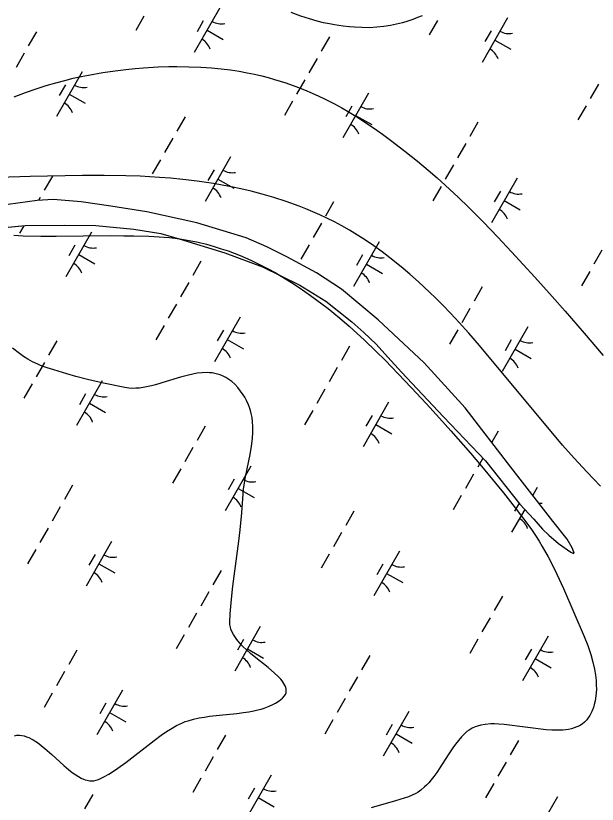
# Model space of a CAD drawing. Extents: x 3930721 to 3950824, y 220441 to 242861.
# Drawn here: x 3946596 to 3947161, y 232970 to 233736 of the extents above; entities that cross this region are included whole.
import ezdxf

# ---------------------------------------------------------------- set-up
doc = ezdxf.new("R2010")
doc.units = 0
for name, color, linetype in [('V-SITE-VEGE', 7, 'Continuous'), ('V-TOPO-SHOR', 7, 'Continuous'), ('V-WETL-SWMP', 7, 'Continuous')]:
    doc.layers.add(name, color=color, linetype=linetype)

msp = doc.modelspace()

# ---------------------------------------------------------------- linework, layer by layer
at = {"layer": 'V-SITE-VEGE'}
for points in [[(3946990.49, 233735.62), (3946986.2, 233733.83), (3946981.6, 233732.07), (3946976.69, 233730.38), (3946971.44, 233728.79), (3946965.82, 233727.34), (3946959.81, 233726.07), (3946953.38, 233725.04), (3946946.49, 233724.32), (3946939.11, 233723.97), (3946932.03, 233724.01), (3946924.93, 233724.34), (3946920.17, 233724.71), (3946913.82, 233725.42), (3946905.33, 233726.7), (3946900.46, 233727.62), (3946894.9, 233728.82), (3946888.53, 233730.4), (3946881.24, 233732.48), (3946872.9, 233735.19), (3946863.37, 233738.75)], [(3946651.61, 233674.78), (3946659.34, 233676.5), (3946666.6, 233677.98), (3946680.27, 233680.41), (3946692.27, 233682.18), (3946702.78, 233683.46), (3946711.98, 233684.37), (3946720.02, 233685.02), (3946734.06, 233685.81), (3946744.55, 233686.12), (3946752.39, 233686.21), (3946764.09, 233686.08), (3946775.71, 233685.66), (3946785.89, 233685.01), (3946795.43, 233684.08), (3946804.37, 233682.95), (3946812.73, 233681.64), (3946820.56, 233680.21), (3946827.88, 233678.68), (3946834.72, 233677.07), (3946841.13, 233675.42), (3946847.12, 233673.74), (3946858.29, 233670.26), (3946868.02, 233666.83), (3946876.47, 233663.56), (3946883.83, 233660.47), (3946890.24, 233657.6), (3946895.81, 233654.96), (3946905.5, 233650.03), (3946912.71, 233646.1), (3946918.08, 233643), (3946926.08, 233638.13), (3946934, 233632.99), (3946943.46, 233626.53), (3946952.09, 233620.43), (3946960, 233614.67), (3946973.91, 233604.09), (3946986.1, 233594.34), (3946996.46, 233585.67), (3947005.33, 233577.97), (3947012.95, 233571.14), (3947026.05, 233558.96), (3947035.71, 233549.63), (3947050.01, 233535.27), (3947064.21, 233520.45), (3947077.41, 233506.33), (3947100.21, 233481.51), (3947117.05, 233462.76), (3947129.54, 233448.6), (3947148.07, 233427.18), (3947166.33, 233405.51)], [(3946594.44, 233656.93), (3946605.34, 233661.09), (3946615.68, 233664.69), (3946625.45, 233667.8), (3946634.69, 233670.48), (3946643.4, 233672.79), (3946651.61, 233674.78)], [(3947163.78, 233278.61), (3947156.92, 233285.58), (3947150.41, 233292.4), (3947138.11, 233305.76), (3947126.92, 233318.45), (3947046.39, 233415.32), (3947035.91, 233427.26), (3947026.53, 233437.61), (3947018.12, 233446.58), (3947010.58, 233454.36), (3947003.84, 233461.09), (3946997.82, 233466.93), (3946986.99, 233477.01), (3946978.6, 233484.45), (3946972.15, 233489.96), (3946962.19, 233498.1), (3946951.87, 233506.08), (3946943.7, 233512.03), (3946935.69, 233517.49), (3946927.85, 233522.51), (3946920.17, 233527.12), (3946912.66, 233531.36), (3946905.32, 233535.26), (3946898.16, 233538.85), (3946891.17, 233542.15), (3946884.35, 233545.18), (3946877.7, 233547.97), (3946871.23, 233550.53), (3946858.58, 233555.14), (3946846.61, 233559.02), (3946835.31, 233562.32), (3946824.64, 233565.1), (3946814.58, 233567.45), (3946805.11, 233569.45), (3946796.2, 233571.14), (3946787.81, 233572.58), (3946772.02, 233574.89), (3946758.16, 233576.54), (3946746, 233577.7), (3946735.34, 233578.54), (3946716.67, 233579.6), (3946702.67, 233580.09), (3946681.7, 233580.42), (3946660.82, 233580.31), (3946609.75, 233579.35), (3946558.69, 233577.91)], [(3946593.94, 233522.28), (3946603.06, 233521.91), (3946620.16, 233521.55), (3946635.13, 233521.49), (3946687.56, 233521.93), (3946700.67, 233521.89), (3946710.5, 233521.74), (3946725.23, 233521.28), (3946739.97, 233520.45), (3946745.15, 233520.01), (3946755.13, 233518.83), (3946764.41, 233517.3), (3946773.05, 233515.52), (3946781.08, 233513.56), (3946788.56, 233511.46), (3946795.53, 233509.29), (3946802.01, 233507.06), (3946808.04, 233504.81), (3946813.67, 233502.58), (3946824.11, 233498.04), (3946833.13, 233493.73), (3946840.94, 233489.71), (3946847.71, 233486), (3946853.58, 233482.62), (3946863.72, 233476.41), (3946871.22, 233471.53), (3946882.29, 233463.85), (3946893.15, 233455.8), (3946899.23, 233451.06), (3946910.27, 233442.06), (3946919.6, 233434.05), (3946927.55, 233426.95), (3946934.36, 233420.65), (3946946.01, 233409.44), (3946954.59, 233400.88), (3946967.3, 233387.79), (3946979.96, 233374.39), (3946994.76, 233358.44)], [(3946755.8, 233384.42), (3946741.98, 233380.09), (3946731.63, 233376.99), (3946727.78, 233375.99), (3946721.08, 233374.59), (3946716.12, 233373.89), (3946712.45, 233373.62), (3946709.71, 233373.58), (3946705.66, 233373.79), (3946701.67, 233374.39), (3946681.1, 233378.69), (3946665.67, 233382.27), (3946654.13, 233385.22), (3946645.51, 233387.61), (3946632.67, 233391.55), (3946626.3, 233393.68), (3946619.97, 233395.94), (3946617.26, 233397), (3946612.16, 233399.39), (3946607.56, 233401.97), (3946603.37, 233404.64), (3946599.55, 233407.33), (3946592.58, 233412.78)], [(3946671.53, 232992.4), (3946673.85, 232992.85), (3946676.14, 232993.67), (3946681.33, 232996.19), (3946686.18, 232998.9), (3946690.7, 233001.7), (3946694.92, 233004.53), (3946702.81, 233010.23), (3946730.24, 233031.65), (3946737.1, 233036.67), (3946742.26, 233040.18), (3946746.14, 233042.62), (3946751.98, 233045.93), (3946757.84, 233048.74), (3946760.5, 233049.81), (3946763.18, 233050.73), (3946768.59, 233052.26), (3946773.92, 233053.42), (3946779.08, 233054.3), (3946784.06, 233054.99), (3946793.62, 233056.05), (3946810.62, 233057.76), (3946816.92, 233058.55), (3946822.33, 233059.39), (3946826.97, 233060.26), (3946830.94, 233061.17), (3946834.32, 233062.08), (3946837.2, 233062.98), (3946842.06, 233064.81), (3946845.53, 233066.42), (3946848.02, 233067.78), (3946851.56, 233070.06), (3946854.86, 233072.68), (3946856.55, 233074.44), (3946857.71, 233076.19), (3946858.39, 233077.92), (3946858.66, 233079.64), (3946858.57, 233081.32), (3946858.19, 233082.99), (3946857.55, 233084.63), (3946856.7, 233086.25), (3946855.67, 233087.84), (3946854.5, 233089.4), (3946853.22, 233090.93), (3946850.33, 233093.95), (3946847.24, 233096.84), (3946840.87, 233102.26), (3946828.91, 233111.92), (3946824.02, 233116.02), (3946819.91, 233119.67), (3946816.52, 233122.92), (3946813.77, 233125.8), (3946811.57, 233128.35), (3946809.81, 233130.6), (3946807.34, 233134.34), (3946805.75, 233137.43), (3946804.84, 233139.77), (3946804.34, 233141.54), (3946803.88, 233144.22), (3946803.79, 233146.91), (3946804.21, 233154.53), (3946805.39, 233168.83), (3946806.76, 233181.35), (3946812.51, 233225.18), (3946813.84, 233236.14), (3946815.5, 233252.58), (3946817.06, 233275.6), (3946817.88, 233281.77), (3946818.89, 233287.57), (3946823.42, 233309.38), (3946824.89, 233317.56), (3946825.81, 233324.72), (3946826.24, 233330.97), (3946826.24, 233336.44), (3946825.91, 233341.22), (3946825.34, 233345.39), (3946824.59, 233349.04), (3946823.74, 233352.23), (3946822.82, 233355.01), (3946821.89, 233357.44), (3946819.95, 233361.7), (3946818.22, 233364.88), (3946816.75, 233367.26), (3946814.27, 233370.83), (3946811.45, 233374.39), (3946808.56, 233377.53), (3946805.7, 233380.15), (3946802.85, 233382.32), (3946800.05, 233384.09), (3946797.27, 233385.52), (3946794.54, 233386.63), (3946791.86, 233387.49), (3946789.22, 233388.11), (3946786.64, 233388.53), (3946784.1, 233388.78), (3946781.63, 233388.89), (3946776.77, 233388.74), (3946772.15, 233388.23), (3946767.77, 233387.46), (3946763.64, 233386.55), (3946755.8, 233384.42)], [(3946994.76, 233358.44), (3947007.51, 233344.48), (3947018.53, 233332.21), (3947037.5, 233310.56), (3947051.49, 233294.08), (3947061.85, 233281.53), (3947069.54, 233272.01), (3947080.98, 233257.5), (3947092.29, 233242.69), (3947096.71, 233236.6), (3947100.64, 233230.78), (3947104.15, 233225.24), (3947107.32, 233219.99), (3947112.93, 233209.97), (3947117.54, 233201.07), (3947121.39, 233193.2), (3947127.78, 233179.28), (3947147.93, 233132.61), (3947151.44, 233123.63), (3947154.3, 233115.12), (3947156.44, 233107.49), (3947157.95, 233100.73), (3947158.95, 233094.81), (3947159.52, 233089.64), (3947159.79, 233085.15), (3947159.82, 233081.26), (3947159.67, 233077.9), (3947159.41, 233074.99), (3947158.64, 233069.99), (3947157.77, 233066.33), (3947156.95, 233063.64), (3947155.44, 233059.71), (3947153.57, 233055.92), (3947152.64, 233054.37), (3947150.62, 233051.62), (3947148.4, 233049.32), (3947146.03, 233047.43), (3947143.54, 233045.88), (3947140.96, 233044.63), (3947138.31, 233043.64), (3947135.61, 233042.88), (3947132.88, 233042.31), (3947130.13, 233041.91), (3947127.38, 233041.65), (3947121.84, 233041.46), (3947116.42, 233041.62), (3947111.17, 233042.01), (3947070.16, 233047.18), (3947065.24, 233047.5), (3947061.04, 233047.6), (3947057.47, 233047.54), (3947051.85, 233047.08), (3947047.5, 233046.33), (3947044.41, 233045.51), (3947042.2, 233044.74), (3947039.05, 233043.32), (3947036.13, 233041.55), (3947034.13, 233040.08), (3947032.27, 233038.51), (3947028.82, 233035.13), (3947025.75, 233031.61), (3947022.98, 233028.05)], [(3946594.55, 233036.12), (3946597.03, 233036.55), (3946599.46, 233036.63), (3946601.83, 233036.39), (3946604.14, 233035.9), (3946606.39, 233035.18), (3946608.58, 233034.29), (3946610.72, 233033.24), (3946612.79, 233032.09), (3946616.83, 233029.47), (3946620.63, 233026.64), (3946624.2, 233023.72), (3946630.92, 233017.81), (3946642.63, 233007.16), (3946646.99, 233003.45), (3946650.77, 233000.48), (3946654.06, 232998.15), (3946656.92, 232996.37), (3946659.4, 232995.04), (3946661.55, 232994.07), (3946663.42, 232993.38), (3946665.05, 232992.9), (3946667.88, 232992.4), (3946669.97, 232992.3), (3946671.53, 232992.4)], [(3947022.98, 233028.05), (3947020.46, 233024.52), (3947015.86, 233017.57), (3947007.86, 233005), (3947004.74, 233000.39), (3947001.92, 232996.49), (3946999.36, 232993.22), (3946997.03, 232990.5), (3946994.91, 232988.24), (3946992.99, 232986.37), (3946989.47, 232983.36), (3946986.68, 232981.36), (3946984.49, 232980.02), (3946981.05, 232978.29), (3946977.41, 232976.9), (3946964.83, 232973), (3946941.15, 232966.07)]]:
    msp.add_lwpolyline(points, dxfattribs=at)
at = {"layer": 'V-TOPO-SHOR'}
msp.add_lwpolyline([(3946575.03, 233528.86), (3946605.12, 233531.7), (3946642.97, 233532.23), (3946673.75, 233531.82), (3946710.67, 233528.38), (3946736.68, 233524.07), (3946754.58, 233518.96), (3946798.88, 233505.27), (3946835.37, 233491.68), (3946871.66, 233473.97), (3946897.08, 233458.17), (3946922.44, 233438.24), (3946934.08, 233427.93), (3946946.01, 233416.43), (3946957.33, 233403.9), (3946970.54, 233389.3), (3947011.21, 233346.05), (3947052.02, 233303.09), (3947085.34, 233261.11), (3947099.14, 233246.65), (3947107.55, 233236.82), (3947113.51, 233230.85), (3947122.98, 233222.91), (3947134.94, 233214.51), (3947137.72, 233213.14), (3947138.32, 233213.43), (3947137.89, 233214.61), (3947136.47, 233218.61), (3947131.57, 233227.07), (3947117.52, 233244.49), (3947076.83, 233297.16), (3947032.53, 233354.75), (3946992.46, 233398.29), (3946947.8, 233440.11), (3946912.11, 233470.04), (3946888.02, 233485.97), (3946859.21, 233501.38), (3946839.75, 233510.92), (3946819.54, 233519.87), (3946771.58, 233534.35), (3946723.26, 233545.01), (3946688.14, 233550.63), (3946659.47, 233554.84), (3946632.11, 233556.97), (3946616.78, 233556.14), (3946588.45, 233552.24)], dxfattribs=at)
at = {"layer": 'V-WETL-SWMP'}
for p, q in [((3946794.1, 233743.12), (3946769.25, 233699.73)), ((3946720.34, 233735.14), (3946712.39, 233721.26)), ((3946777.96, 233730.47), (3946771.99, 233720.05)), ((3947005.51, 233730.85), (3946997.56, 233716.97)), ((3947073.63, 233733.66), (3947048.78, 233690.28)), ((3946781.67, 233721.43), (3946797.29, 233712.48)), ((3947057.49, 233721.01), (3947051.53, 233710.6)), ((3946615.96, 233720.07), (3946608.01, 233706.18)), ((3946900.47, 233714.95), (3946892.51, 233701.07)), ((3947061.21, 233711.97), (3947076.83, 233703.03)), ((3946604.03, 233699.24), (3946596.08, 233685.36)), ((3946888.54, 233694.13), (3946880.59, 233680.24)), ((3946660.23, 233681.23), (3946635.38, 233637.84)), ((3946644.09, 233668.58), (3946638.13, 233658.16)), ((3946876.61, 233673.3), (3946868.66, 233659.42)), ((3947161.78, 233669.01), (3947153.83, 233655.13)), ((3946647.8, 233659.53), (3946663.42, 233650.59)), ((3946938.44, 233660.45), (3946913.59, 233617.07)), ((3946864.68, 233652.47), (3946856.73, 233638.59)), ((3946922.3, 233647.8), (3946916.34, 233637.39)), ((3947149.85, 233648.19), (3947141.9, 233634.3)), ((3946760.3, 233637.4), (3946752.35, 233623.52)), ((3946926.01, 233638.76), (3946941.63, 233629.81)), ((3947044.81, 233632.29), (3947036.86, 233618.4)), ((3946748.38, 233616.58), (3946740.42, 233602.69)), ((3947032.88, 233611.46), (3947024.93, 233597.58)), ((3946804.57, 233598.56), (3946779.72, 233555.17)), ((3946736.45, 233595.75), (3946728.5, 233581.87)), ((3947020.95, 233590.63), (3947013, 233576.75)), ((3946788.43, 233585.91), (3946782.47, 233575.5)), ((3946631.41, 233579.85), (3946623.45, 233565.97)), ((3946792.15, 233576.87), (3946807.76, 233567.92)), ((3947082.78, 233577.79), (3947057.93, 233534.4)), ((3947009.02, 233569.81), (3947001.07, 233555.92)), ((3947066.64, 233565.13), (3947060.68, 233554.72)), ((3946616.78, 233556.14), (3946588.45, 233552.24)), ((3946632.11, 233556.97), (3946616.78, 233556.14)), ((3946619.48, 233559.02), (3946617.86, 233556.2)), ((3946659.47, 233554.84), (3946632.11, 233556.97)), ((3946688.14, 233550.63), (3946659.47, 233554.84)), ((3946904.64, 233554.74), (3946896.69, 233540.85)), ((3947070.35, 233556.09), (3947085.97, 233547.15)), ((3946723.26, 233545.01), (3946688.14, 233550.63)), ((3946771.58, 233534.35), (3946723.26, 233545.01)), ((3946575.03, 233528.86), (3946605.12, 233531.7)), ((3946603.75, 233531.57), (3946599.6, 233524.31)), ((3946605.12, 233531.7), (3946642.97, 233532.23)), ((3946642.97, 233532.23), (3946673.75, 233531.82)), ((3946673.75, 233531.82), (3946710.67, 233528.39)), ((3946819.54, 233519.87), (3946771.58, 233534.35)), ((3946892.72, 233533.91), (3946884.76, 233520.03)), ((3946669.38, 233525.35), (3946644.53, 233481.96)), ((3946710.67, 233528.39), (3946736.68, 233524.06)), ((3946736.68, 233524.06), (3946754.58, 233518.97)), ((3946754.58, 233518.97), (3946798.88, 233505.27)), ((3946839.75, 233510.92), (3946819.54, 233519.87)), ((3946948.91, 233515.9), (3946924.06, 233472.51)), ((3946653.24, 233512.7), (3946647.28, 233502.28)), ((3946859.21, 233501.38), (3946839.75, 233510.92)), ((3946880.79, 233513.08), (3946872.84, 233499.2)), ((3947165.29, 233507.97), (3947157.34, 233494.08)), ((3946656.95, 233503.66), (3946672.57, 233494.71)), ((3946798.88, 233505.27), (3946835.37, 233491.68)), ((3946888.02, 233485.97), (3946859.21, 233501.38)), ((3946932.77, 233503.24), (3946926.81, 233492.83)), ((3946775.75, 233497.18), (3946767.8, 233483.3)), ((3946835.37, 233491.68), (3946871.66, 233473.97)), ((3946936.49, 233494.2), (3946952.11, 233485.26)), ((3946912.11, 233470.04), (3946888.02, 233485.97)), ((3947153.37, 233487.14), (3947145.41, 233473.26)), ((3946763.82, 233476.36), (3946755.87, 233462.47)), ((3946871.66, 233473.97), (3946897.08, 233458.17)), ((3946947.8, 233440.11), (3946912.11, 233470.04)), ((3947048.99, 233472.07), (3947041.03, 233458.19)), ((3946751.89, 233455.53), (3946743.94, 233441.65)), ((3946897.08, 233458.17), (3946922.44, 233438.24)), ((3947037.06, 233451.24), (3947029.11, 233437.36)), ((3946813.72, 233442.68), (3946788.87, 233399.3)), ((3946922.44, 233438.24), (3946934.09, 233427.93)), ((3946992.46, 233398.28), (3946947.8, 233440.11)), ((3946739.96, 233434.71), (3946732.01, 233420.82)), ((3946797.58, 233430.03), (3946791.62, 233419.62)), ((3947025.13, 233430.42), (3947017.18, 233416.53)), ((3947093.25, 233433.23), (3947068.4, 233389.84)), ((3946934.09, 233427.93), (3946946.01, 233416.43)), ((3946635.58, 233419.63), (3946627.63, 233405.75)), ((3946801.29, 233420.99), (3946816.91, 233412.05)), ((3946920.09, 233414.52), (3946912.14, 233400.63)), ((3946946.01, 233416.43), (3946957.33, 233403.9)), ((3947077.11, 233420.58), (3947071.15, 233410.16)), ((3947080.83, 233411.54), (3947096.45, 233402.59)), ((3946623.66, 233398.81), (3946615.7, 233384.92)), ((3946957.33, 233403.9), (3946970.54, 233389.3)), ((3946908.16, 233393.69), (3946900.21, 233379.81)), ((3947032.53, 233354.75), (3946992.46, 233398.28)), ((3946970.54, 233389.3), (3947011.21, 233346.05)), ((3946611.73, 233377.98), (3946603.78, 233364.1)), ((3946679.85, 233380.79), (3946655, 233337.41)), ((3946663.71, 233368.14), (3946657.75, 233357.73)), ((3946896.23, 233372.87), (3946888.28, 233358.98)), ((3946667.43, 233359.1), (3946683.05, 233350.15)), ((3946958.06, 233360.02), (3946933.21, 233316.63)), ((3947076.83, 233297.16), (3947032.53, 233354.75)), ((3946884.31, 233352.04), (3946876.35, 233338.16)), ((3946941.92, 233347.37), (3946935.96, 233336.95)), ((3947011.21, 233346.05), (3947052.02, 233303.09)), ((3946945.64, 233338.32), (3946961.26, 233329.38)), ((3946779.93, 233336.97), (3946771.97, 233323.08)), ((3947064.43, 233331.85), (3947058.33, 233321.21)), ((3946768, 233316.14), (3946760.05, 233302.26)), ((3947049.48, 233305.76), (3947044.55, 233297.14)), ((3947052.02, 233303.09), (3947085.34, 233261.11)), ((3946756.07, 233295.31), (3946748.12, 233281.43)), ((3946824.19, 233298.13), (3946799.34, 233254.74)), ((3947117.52, 233244.49), (3947076.83, 233297.16)), ((3946808.05, 233285.47), (3946802.09, 233275.06)), ((3947040.57, 233290.2), (3947032.62, 233276.32)), ((3946651.03, 233279.42), (3946643.08, 233265.53)), ((3946811.77, 233276.43), (3946827.39, 233267.49)), ((3947102.4, 233277.35), (3947098.03, 233269.72)), ((3947028.65, 233269.37), (3947020.7, 233255.49)), ((3947084.68, 233261.94), (3947080.3, 233254.29)), ((3947085.34, 233261.11), (3947099.14, 233246.65)), ((3946639.1, 233258.59), (3946631.15, 233244.71)), ((3946924.27, 233254.3), (3946916.32, 233240.42)), ((3947090.19, 233256.03), (3947077.55, 233233.96)), ((3947089.98, 233255.66), (3947091.22, 233254.95)), ((3947099.14, 233246.65), (3947107.55, 233236.81)), ((3947131.57, 233227.07), (3947117.52, 233244.49)), ((3946627.17, 233237.76), (3946619.22, 233223.88)), ((3946912.34, 233233.48), (3946904.39, 233219.59)), ((3947107.55, 233236.81), (3947113.51, 233230.84)), ((3947113.51, 233230.84), (3947122.98, 233222.91)), ((3946689, 233224.92), (3946664.15, 233181.53)), ((3947122.98, 233222.91), (3947134.94, 233214.51)), ((3947136.47, 233218.61), (3947131.57, 233227.07)), ((3946615.25, 233216.94), (3946607.29, 233203.05)), ((3946968.53, 233215.46), (3946943.69, 233172.07)), ((3947137.89, 233214.61), (3947136.47, 233218.61)), ((3946672.86, 233212.26), (3946666.9, 233201.85)), ((3946900.41, 233212.65), (3946892.46, 233198.76)), ((3947134.94, 233214.51), (3947137.72, 233213.14)), ((3947137.72, 233213.14), (3947138.31, 233213.43)), ((3947138.31, 233213.43), (3947137.89, 233214.61)), ((3946676.58, 233203.22), (3946692.19, 233194.28)), ((3946952.4, 233202.81), (3946946.43, 233192.4)), ((3946795.37, 233196.75), (3946787.42, 233182.87)), ((3946956.11, 233193.77), (3946971.73, 233184.82)), ((3946783.44, 233175.92), (3946775.49, 233162.04)), ((3947068.61, 233171.64), (3947060.66, 233157.75)), ((3946771.51, 233155.1), (3946763.56, 233141.21)), ((3947056.68, 233150.81), (3947048.73, 233136.92)), ((3946833.34, 233142.25), (3946808.49, 233098.86)), ((3946759.59, 233134.27), (3946751.64, 233120.39)), ((3947112.88, 233132.8), (3947088.03, 233089.41)), ((3946817.2, 233129.6), (3946811.24, 233119.18)), ((3947044.75, 233129.98), (3947036.8, 233116.1)), ((3946655.21, 233119.2), (3946647.25, 233105.31)), ((3946820.92, 233120.56), (3946836.54, 233111.61)), ((3947096.74, 233120.14), (3947090.77, 233109.73)), ((3946939.71, 233114.08), (3946931.76, 233100.2)), ((3947100.45, 233111.1), (3947116.07, 233102.16)), ((3946643.28, 233098.37), (3946635.33, 233084.49)), ((3946927.78, 233093.26), (3946919.83, 233079.37)), ((3946631.35, 233077.55), (3946623.4, 233063.66)), ((3946699.47, 233080.36), (3946674.62, 233036.97)), ((3946915.86, 233072.43), (3946907.9, 233058.55)), ((3946683.34, 233067.71), (3946677.37, 233057.29)), ((3946687.05, 233058.67), (3946702.67, 233049.72)), ((3946977.68, 233059.58), (3946952.83, 233016.2)), ((3946903.93, 233051.61), (3946895.98, 233037.72)), ((3946961.54, 233046.93), (3946955.58, 233036.52)), ((3946799.55, 233036.53), (3946791.6, 233022.65)), ((3946965.26, 233037.89), (3946980.88, 233028.94)), ((3947084.05, 233031.42), (3947076.1, 233017.53)), ((3946787.62, 233015.71), (3946779.67, 233001.82)), ((3947072.13, 233010.59), (3947064.17, 232996.71)), ((3946775.69, 232994.88), (3946767.74, 232981)), ((3946843.82, 232997.69), (3946818.97, 232954.3)), ((3947060.2, 232989.77), (3947052.25, 232975.88)), ((3946670.65, 232978.98), (3946662.7, 232965.1)), ((3946827.68, 232985.04), (3946821.71, 232974.63)), ((3946831.39, 232976), (3946847.01, 232967.05)), ((3947122.02, 232976.92), (3947097.18, 232933.53))]:
    msp.add_line(p, q, dxfattribs=at)
for centre, start, end in [((3946795.6, 233745.28), 239.42788, 280.97154), ((3947075.14, 233735.82), 239.42788, 280.97154), ((3946768.15, 233697.34), 19.42788, 60.97154), ((3947047.68, 233687.88), 19.42788, 60.97154), ((3946661.74, 233683.39), 239.42788, 280.97154), ((3946634.28, 233635.45), 19.42788, 60.97154), ((3946939.95, 233662.61), 239.42788, 280.97154), ((3946912.49, 233614.67), 19.42788, 60.97154), ((3946806.08, 233600.72), 239.42788, 280.97154), ((3946778.62, 233552.78), 19.42788, 60.97154), ((3947084.29, 233579.94), 239.42788, 280.97154), ((3947056.83, 233532.01), 19.42788, 60.97154), ((3946670.89, 233527.51), 239.42788, 280.97154), ((3946950.42, 233518.05), 239.42788, 280.97154), ((3946643.43, 233479.57), 19.42788, 60.97154), ((3946922.97, 233470.12), 19.42788, 60.97154), ((3946815.23, 233444.84), 239.42788, 280.97154), ((3947094.76, 233435.39), 239.42788, 280.97154), ((3946787.77, 233396.9), 19.42788, 60.97154), ((3947067.31, 233387.45), 19.42788, 60.97154), ((3946681.36, 233382.95), 239.42788, 280.97154), ((3946653.91, 233335.01), 19.42788, 60.97154), ((3946959.57, 233362.18), 239.42788, 280.97154), ((3946932.11, 233314.24), 19.42788, 60.97154), ((3946825.7, 233300.28), 239.42788, 280.97154), ((3946798.25, 233252.35), 19.42788, 60.97154), ((3947103.91, 233279.51), 270.54724, 280.97154), ((3947076.46, 233231.57), 19.42788, 60.97154), ((3946690.51, 233227.07), 239.42788, 280.97154), ((3946970.04, 233217.62), 239.42788, 280.97154), ((3946663.05, 233179.14), 19.42788, 60.97154), ((3946942.59, 233169.68), 19.42788, 60.97154), ((3946834.85, 233144.41), 239.42788, 280.97154), ((3947114.38, 233134.95), 239.42788, 280.97154), ((3946807.4, 233096.47), 19.42788, 60.97154), ((3947086.93, 233087.01), 19.42788, 60.97154), ((3946700.98, 233082.52), 239.42788, 280.97154), ((3946673.53, 233034.58), 19.42788, 60.97154), ((3946979.19, 233061.74), 239.42788, 280.97154), ((3946951.74, 233013.8), 19.42788, 60.97154), ((3946845.32, 232999.85), 239.42788, 280.97154)]:
    msp.add_arc(centre, 17.62, start, end, dxfattribs=at)

doc.saveas('drawing.dxf')
